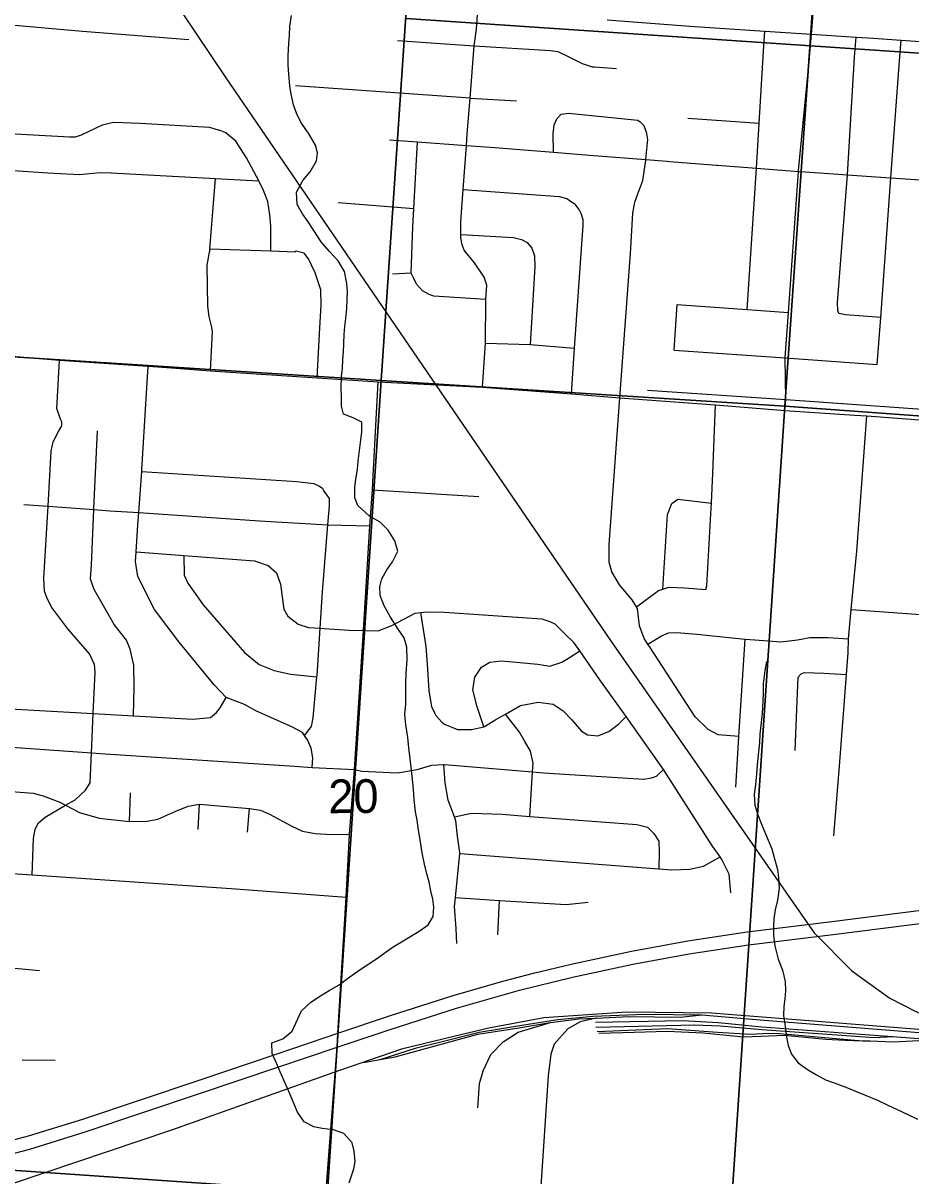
# Model space of a CAD drawing. Extents: x 114604 to 551442, y 316898 to 567001.
# Drawn here: x 232679 to 238492, y 375870 to 383421 of the extents above; entities that cross this region are included whole.
import ezdxf

# ---------------------------------------------------------------- set-up
doc = ezdxf.new("R2010")
doc.units = 0
for name, color, linetype in [('GE_P_Alignment_1000_Bearings', 7, 'Continuous'), ('GE_P_Alignment_100_Cardinal_Points', 7, 'Continuous'), ('GE_P_Alignment_100_Stations', 7, 'Continuous'), ('GE_P_Alignment_500_Bearings', 7, 'Continuous'), ('GE_P_Alignment_500_Stations', 7, 'Continuous'), ('PM_P_Cells', 7, 'Continuous'), ('PV_X_Curb', 7, 'Continuous'), ('SN_P_Signs', 7, 'Continuous')]:
    doc.layers.add(name, color=color, linetype=linetype)

msp = doc.modelspace()

# ---------------------------------------------------------------- linework, layer by layer
at = {"layer": 'GE_P_Alignment_1000_Bearings'}
for p, q in [((238629.1, 376761.2), (238372.3, 376781.2)), ((234906.8, 376614.2), (235017, 376633.8))]:
    msp.add_line(p, q, dxfattribs=at)
for points in [[(232566.6, 393416.8), (232818.6, 393040.7), (232972.6, 392648.7), (233083.2, 391976.8), (233029.7, 391016.5), (232701.2, 386290.1), (232681.8, 385844), (232722.7, 385413.5), (232800.6, 385089), (232883.7, 384862.8), (232892, 384843.7), (233030.4, 384527.1), (233327.5, 384074.9), (234002.7, 383069.5), (236524.9, 379378), (237858.6, 377463.2), (238106.2, 377213.8), (238353.3, 377033.8), (238519.6, 376949.5), (238680.4, 376881.2), (239124.8, 376785.6)], [(250508.7, 372998), (247766.3, 374638.2), (246195.1, 375567.8), (245437.2, 376027.6), (245090.6, 376222.4), (244780.5, 376326.4), (244598.6, 376352.8), (244209.5, 376384.3), (241175.5, 376619.7), (239126, 376782.8), (237186, 376936.8), (236633, 376943.8), (236087.9, 376906.7), (235729, 376838.1), (235500.2, 376784.4), (235156.1, 376700.1), (234744.8, 376558.4), (233651.7, 376170.5), (229917.7, 374911.8), (224941.6, 373260.9), (221439, 372074.3)], [(235017, 376633.8), (235256.3, 376709.9), (235414.9, 376748.8), (235666.6, 376811.6), (235944.1, 376858.7), (236180.8, 376896), (236411.6, 376917.7), (236750.9, 376930.5), (237124.2, 376925.4)], [(235017, 376633.8), (235115.7, 376651.4), (235377.4, 376722.7), (235656.4, 376799.4), (235925.2, 376841.3), (236117.7, 376873.9), (236132, 376875.8)], [(235656.3, 376316.9), (235666.9, 376475.9), (235691, 376558.1), (235742.3, 376666.5), (235822.5, 376747.8), (235921, 376812.4), (236132, 376875.8)], [(236432, 376904.7), (236326.8, 376879.1), (236246.4, 376832.9), (236155.9, 376734.6), (236134.3, 376668.1), (236117.1, 376526), (236066.5, 375770.3)], [(236132, 376875.8), (236317.2, 376899.7), (236432, 376904.7)], [(238372.3, 376781.2), (238341.2, 376783.6), (237516, 376844.9), (237231.5, 376873.3), (236997, 376886.8), (236426.3, 376876.1)], [(236432, 376904.7), (236647, 376914.2), (236983.8, 376911.4), (237124.2, 376925.4)], [(237124.2, 376925.4), (237530.9, 376891.1), (238957.2, 376778.1), (240037.9, 376693.3)], [(238372.3, 376781.2), (238250.9, 376774.5), (237517.3, 376827.8), (237243.7, 376851.9), (237077, 376858.5), (236428.6, 376843.4)], [(236439.2, 376817.4), (236898.7, 376836.4), (237225.8, 376812.7), (237442, 376799.9), (237560.5, 376804.7), (237634.7, 376803.9), (238175, 376756.2)], [(236448.5, 376804.7), (236680.7, 376812.9), (236895.5, 376818.8), (237132.1, 376807.4), (237397.1, 376781.1), (237512.1, 376786.3), (237664, 376791.8), (237935.5, 376765.5), (238061.4, 376759.9), (238175, 376756.2)], [(238175, 376756.2), (238226.4, 376754.6), (238376.2, 376749.2), (238629.1, 376761.2)]]:
    msp.add_lwpolyline(points, dxfattribs=at)
at = {"layer": 'GE_P_Alignment_100_Cardinal_Points'}
for p, q in [((237528.2, 383237.6), (237535, 383368.5)), ((238123.6, 383198.6), (238134.5, 383329.4)), ((238417.3, 383174.2), (238428.1, 383309)), ((235606.1, 382930.3), (234463.7, 383011.2)), ((235606.1, 382930.3), (235910.3, 382911.7)), ((237499.3, 382763.3), (237032.3, 382795.2)), ((234743.2, 382245.4), (235238.5, 382206.6)), ((235221.4, 381784), (235099.2, 381776.7)), ((236941.3, 381279.7), (236961.8, 381577.9)), ((234967.6, 380363.3), (235663, 380320.4)), ((233377.2, 378192.2), (233382.5, 378378.8)), ((233826.5, 378140.3), (233835, 378304.4)), ((234149.2, 378122.9), (234163, 378276.4)), ((235788.1, 377450.2), (235799.1, 377675))]:
    msp.add_line(p, q, dxfattribs=at)
for points in [[(237828.4, 383190.8), (237831.6, 383222.5), (237840.4, 383348.5), (237866.1, 383652.9), (237898.4, 384116.9), (237910.1, 384325.9), (237940.1, 384682), (238011.2, 385594.8), (238012.1, 385641.1), (238063.8, 386391), (238116.2, 387188.2), (238154.1, 387655.9), (238178.6, 387951.2), (238179.5, 387961.6), (238190, 388247.6), (238230, 388778), (238280.9, 389531.4), (238319.4, 390095.6), (238345.4, 390498), (238363.8, 390716.2), (238384.1, 391034.7), (238430.5, 391715.4)], [(235648.3, 383380.4), (235665.3, 383640.8), (235672.4, 383750.8), (235732.7, 384406.9), (235732.9, 384486.6), (235754.1, 384758.9), (235760.1, 385206.1), (235834.5, 386128.6), (235836.9, 386158.4), (235875.5, 386756.7), (235885, 386903.6), (235902.7, 387201.3), (235904.1, 387225.3), (235909.5, 387289.3), (235945.2, 387368.7), (235980.8, 387440), (235995, 387488.6), (236010.3, 387639.7), (236016.6, 387703.8), (236021.3, 387803.8), (236035.9, 388112.2)], [(236504.1, 383442.1), (237045.5, 383400.3), (237535, 383368.5), (237840.4, 383348.5), (238134.5, 383329.4), (238244.4, 383322.2), (238428.1, 383309), (238712.9, 383288.5), (238919.6, 383273.6), (239013.6, 383267), (239332.6, 383244.5), (239497.1, 383233), (239766.8, 383213.1), (239826.6, 383203.8), (239931.6, 383153.4), (240068.3, 383090.3), (240192.4, 383075), (240482.1, 383064)], [(232522.9, 383416.7), (233068.8, 383368.1), (233763.9, 383313)], [(235687.2, 381035.9), (235707.2, 381323.9), (235710.3, 381610.9), (235715.9, 381705.2), (235699.1, 381757.6), (235635.1, 381851.2), (235566.9, 381934.9), (235553.6, 381969.3), (235544.6, 382015.6), (235544.7, 382035.6), (235544.9, 382121.8), (235560.4, 382331.9), (235581.7, 382619.9), (235587.6, 382696), (235606.1, 382930.3), (235633, 383272.5), (235648.3, 383380.4)], [(235130.5, 383307.5), (235633, 383272.5), (236133.6, 383241.7), (236181.4, 383234.6), (236256.6, 383196.9), (236339.8, 383157), (236405.4, 383135.6), (236421.4, 383135.2), (236565.2, 383124.1)], [(237419.3, 381544.8), (237481.4, 382471), (237499.3, 382763.3), (237528.2, 383237.6)], [(237666.7, 380884.2), (237672.6, 380955.1), (237668.7, 381227.8), (237689.9, 381525.1), (237755.9, 382449.7), (237756.4, 382455.9), (237828.4, 383190.8)], [(238294.4, 381492.5), (238064.9, 381510), (238021, 381518.9), (238013.5, 381539.1), (238012.6, 381591.3), (238076.7, 382427.2), (238123.6, 383198.6)], [(238271.9, 381184.7), (238294.4, 381492.5), (238361.2, 382407.4), (238417.3, 383174.2)], [(236151.4, 382575.5), (236149.7, 382696.1), (236157, 382754), (236173.9, 382793.8), (236202.5, 382825.2), (236252.7, 382832.2), (236422.4, 382814.5), (236703.9, 382786.3), (236719.7, 382774), (236745.1, 382747.3)], [(232465.4, 382705.2), (232983.7, 382676.4), (233023.7, 382675.5), (233062, 382688.7), (233199.5, 382753.9), (233271.9, 382772.4), (233445.9, 382766.6), (233899.5, 382738.8), (233963.1, 382719.3)], [(234302, 381928.5), (234301.6, 382090.6), (234295.2, 382164.9), (234281.1, 382253.4), (234254.6, 382324.1), (234222, 382387), (234141.3, 382539.1), (234071.6, 382646.8), (234024.5, 382688), (234006.8, 382702.4), (233963.1, 382719.3)], [(236587.6, 380966.9), (236656.9, 381911.3), (236672.7, 382175.6), (236684.2, 382247.5), (236705.4, 382303.2), (236737.3, 382390.7), (236756.2, 382522.6), (236756.7, 382527.7), (236769.2, 382658.6), (236764.1, 382698.8), (236745.1, 382747.3)], [(235078.3, 382657.1), (235262.2, 382643.5), (235581.7, 382619.9), (235767.5, 382606.1), (236151.4, 382575.5), (236388.8, 382556.6), (236756.7, 382527.7), (236896.6, 382516.7), (236912, 382515.5)], [(235710.3, 381610.9), (235368.2, 381632.5), (235338.4, 381643.1), (235294.9, 381668.1), (235255.8, 381711.1), (235234.7, 381751.6), (235221.4, 381784), (235232, 382086.5), (235238.5, 382206.6), (235262.2, 382643.5)], [(232452.1, 382465.7), (232842.5, 382440.9), (233048.4, 382430.4), (233092.5, 382433.5), (233184.7, 382443.5), (233256.7, 382440), (233940.1, 382402.4), (234222, 382387)], [(236912, 382515.5), (237163.9, 382495.7), (237217.6, 382491.5), (237222.8, 382491.1)], [(237222.8, 382491.1), (237481.4, 382471), (237755.9, 382449.7), (237771.1, 382448.5), (238076.7, 382427.2), (238356.6, 382407.7), (238361.2, 382407.4), (238648.4, 382388.1), (238942.5, 382368.2), (239234.9, 382348.3), (239305.5, 382339.1), (239379, 382315.5), (239452.5, 382285.8), (239519.6, 382246.3), (239604.3, 382184.3), (239673, 382122.7)], [(233903.1, 381942.9), (233915.7, 382105), (233940.1, 382402.4)], [(235560.4, 382331.9), (236188.8, 382286.3), (236238.5, 382271.2), (236270.1, 382250.4), (236291.8, 382237.9)], [(236271.2, 380992.9), (236290.1, 381292.1), (236341.4, 382034.4), (236346.7, 382092.4), (236345.5, 382132.5), (236332.4, 382172.9), (236321, 382201.2), (236291.8, 382237.9)], [(235544.7, 382035.6), (235890.8, 382016.1), (235942.5, 382002.9), (235980.1, 381984.1), (236011.3, 381947.3), (236028.3, 381896.9), (236030.7, 381824.6), (235999.8, 381316.6)], [(233906.1, 381144.1), (233919.5, 381400.7), (233912.9, 381438.4), (233898.3, 381499.6), (233888.4, 381567.2), (233885.8, 381835), (233900.9, 381921.4), (233901.8, 381926.8), (233903.1, 381942.9)], [(233903.1, 381942.9), (234302, 381928.5), (234460, 381922.8)], [(234605.1, 381098.5), (234623.3, 381424.1), (234630.5, 381574.3), (234628.7, 381674.6), (234591.1, 381785.6), (234549.1, 381876.7), (234519.9, 381913.5), (234468.1, 381926.6), (234460, 381922.8)], [(236961.8, 381577.9), (237419.3, 381544.8), (237689.9, 381525.1)], [(229468.6, 381445.4), (229767.5, 381422.9), (230540.9, 381368.1), (230722.1, 381360.6), (231059.4, 381342.4), (231194.1, 381330.9), (231380.5, 381321.9), (231708.4, 381301.4), (232370.9, 381260), (232918.6, 381214.3), (233497.7, 381173.8), (233650.9, 381162.6)], [(235707.2, 381323.9), (235999.8, 381316.6), (236290.1, 381292.1)], [(236941.3, 381279.7), (237668.7, 381227.8), (238271.9, 381184.7)], [(232738.4, 377841.6), (232747.9, 378080.2), (232758.2, 378142.4), (232780.4, 378182.5), (232824.6, 378220.4), (232958.3, 378298.3), (233019.5, 378334), (233087.9, 378398), (233118.2, 378446), (233122.6, 378540.4), (233127.2, 378640.7), (233138.9, 378898.7), (233151.3, 379170.4), (233147.5, 379220.6), (233113.7, 379290.9), (232972, 379454), (232868.4, 379592.9), (232836.5, 379653.2), (232818.7, 379701.5), (232815, 379785.7), (232843, 380256.5), (232864.5, 380618.3), (232876.8, 380678.5), (232911.2, 380746.6), (232933.4, 380782.6), (232933.5, 380808.7), (232925.5, 380826.8), (232899.8, 380897.1), (232901.9, 380933.2), (232918.6, 381214.3)], [(234572, 378546.2), (234576.1, 378608.9), (234566.4, 378671.2), (234540.6, 378727.5), (234521.7, 378754.8), (234508.7, 378773.8), (234438.6, 378812.2), (234208.6, 378915.4), (234128.6, 378957.9), (234009.6, 379004.8), (233930.6, 379087.1), (233701.3, 379366.9), (233539.8, 379580.2), (233430.5, 379797.4), (233414.8, 379893.8), (233419.4, 379958.5), (233431.8, 380134.5), (233437.5, 380214.8), (233456.5, 380483.5), (233457.4, 380495.6), (233497.7, 381173.8)], [(233650.9, 381162.6), (233906.1, 381144.1), (234605.1, 381098.5), (235004.6, 381071.8)], [(235004.6, 381071.8), (235687.2, 381035.9), (236271.2, 380992.9), (236587.6, 380966.9), (237212.5, 380921.1), (237666.7, 380884.2), (238124.7, 380853.3), (238203.8, 380848.4), (238864.5, 380798.9), (239898.6, 380726.1), (239997.8, 380720.6), (240361.4, 380693.3)], [(236767.5, 381016.8), (237672.6, 380955.1), (238875, 380869.8), (240003.4, 380786.2), (240183.9, 380774.4)], [(237366.7, 378748.1), (237230.7, 378759.2), (237164.7, 378793.5), (237078.8, 378878.1), (236784.8, 379331.6), (236770.1, 379354.4), (236746.2, 379391.2), (236714.4, 379473.6), (236702.9, 379586), (236695.4, 379598.2), (236667, 379644.4), (236583.3, 379743), (236533.5, 379827.5), (236517.7, 379889.8), (236516.2, 380006.2), (236587.6, 380966.9)], [(237150.4, 379710.7), (237156.5, 379734.8), (237182.5, 380206.3), (237185.7, 380276.5), (237194.9, 380472.4), (237212.5, 380921.1)], [(237987.7, 378097.9), (238025.6, 378553.4), (238070.2, 379153.7), (238080.8, 379295.7), (238083.2, 379388), (238101.4, 379580.7), (238137.6, 379961.8), (238203.8, 380848.4)], [(233401.7, 378883.7), (233407.4, 379069), (233404, 379215.5), (233380.4, 379320), (233356.6, 379380.3), (233276.8, 379482.9), (233145.4, 379712.2), (233121.7, 379778.5), (233128.1, 379872.8), (233143.3, 380235), (233143.6, 380242), (233165.7, 380749.6)], [(233456.5, 380483.5), (234471.3, 380419.5), (234583.5, 380405), (234615.5, 380390.8), (234639.5, 380374.7), (234647.5, 380362.6)], [(234521.7, 378754.8), (234566.9, 378813.7), (234579.2, 378871.8), (234603.6, 379140.2), (234604.4, 379148.7), (234624.9, 379457.2), (234640.7, 379696.4), (234675.2, 380134.7), (234685.1, 380260.1), (234685.3, 380306.3), (234647.5, 380362.6)], [(232684.7, 380267.9), (232843, 380256.5), (233143.3, 380235), (233247.8, 380227.6), (233437.5, 380214.8), (234227.7, 380161.5), (234675.2, 380134.7), (234950.1, 380128.2)], [(236868.9, 379714.4), (236897.8, 380203.4), (236926.2, 380275.5)], [(236926.2, 380275.5), (236966.4, 380303.4), (237185.7, 380276.5)], [(233419.4, 379958.5), (233731.5, 379934.4), (234194.6, 379898.8), (234284.6, 379868.3), (234338.6, 379820), (234364.3, 379745.6), (234376, 379663.3), (234387.7, 379583), (234413.6, 379536.7), (234481.5, 379484.3), (234547.6, 379462), (234624.9, 379457.2), (234651.8, 379455.5), (234814.1, 379444.9), (234909.3, 379443.3), (235004.5, 379440.1), (235092.8, 379475.9), (235247.5, 379555.5), (235284, 379560.6), (235317.7, 379565.3), (235438, 379562.9), (236075.2, 379520.2), (236127.2, 379502), (236161.3, 379485.8)], [(233731.5, 379934.4), (233735.2, 379804.2), (233759, 379752), (233858.6, 379611.1), (234130, 379299), (234225.9, 379220.4), (234323.9, 379181.9), (234430.1, 379157.4), (234603.6, 379140.2)], [(236695.4, 379598.2), (236839.7, 379705.9), (236868.9, 379714.4), (236907.9, 379725.7), (237010.1, 379721.3), (237150.4, 379710.7)], [(238101.4, 379580.7), (238771.5, 379531.3)], [(235421, 378842.5), (235385.1, 378884.7), (235355.2, 378943.1), (235337.6, 379049.5), (235326.3, 379222.1), (235318.8, 379338.5), (235284, 379560.6)], [(237312.6, 377725.3), (237303.1, 377847.7), (237255.4, 377942.2), (237243, 377960), (237193.6, 378030.8), (236872.9, 378531.7), (236627.9, 378878.8), (236456.4, 379119.4), (236324.6, 379308.9), (236285, 379364.9), (236227.2, 379421.3), (236161.3, 379485.8)], [(236770.1, 379354.4), (236858.5, 379408.8), (236904.7, 379426.7), (236958.8, 379430.5), (237091.1, 379417.9), (237407.7, 379386.6), (237469.6, 379381.6), (237640.1, 379367.6), (237750.4, 379381.3), (237830.6, 379397), (237950.9, 379396.5), (238083.2, 379388)], [(237345.5, 378417.5), (237366.7, 378748.1), (237407.7, 379386.6)], [(235695.4, 378812), (235651.9, 378941.9), (235624.3, 379054.4), (235636.7, 379136.6), (235681, 379202.7), (235735.3, 379234.6), (235809.5, 379244.3), (235931.7, 379233.8), (236049.9, 379221.3), (236128.1, 379209), (236206.3, 379234.8), (236250.5, 379260.7), (236324.6, 379308.9)], [(237734.3, 378656.7), (237747.4, 378982.1), (237754.4, 379137.2), (237773.6, 379159.5), (237795.7, 379168), (237921.7, 379163.4), (238070.2, 379153.7)], [(232475.2, 378936.6), (233138.9, 378898.7), (233401.7, 378883.7), (233790.1, 378861.6), (233906.1, 378872.1), (233946, 378906.3), (233969.9, 378936.5), (234009.6, 379004.8)], [(235421, 378842.5), (235438.9, 378828.4), (235523, 378793.9), (235615.2, 378795.5), (235695.4, 378812), (235701.5, 378813.3), (235775.8, 378859.1), (235837.6, 378894.4), (235936.6, 378950.8), (236050.9, 378974.5), (236149.1, 378960), (236215, 378917.6), (236271, 378859.2), (236334.8, 378782.7), (236374.8, 378758.5), (236442.9, 378752.2), (236515.2, 378782), (236577.5, 378829.9), (236627.9, 378878.8)], [(235997.5, 378224.9), (236015.7, 378516.8), (236019.2, 378573.2), (236001.5, 378653.6), (235961.7, 378719.9), (235929.9, 378776.3), (235837.6, 378894.4)], [(231884.8, 378786), (231918.7, 378733.7), (231994.8, 378721.4), (232205.1, 378706.4), (233127.2, 378640.7), (233217.2, 378634.3), (234455.6, 378555.2), (234572, 378546.2), (234850.3, 378533.2), (234894.5, 378521.4), (235131, 378510.5), (235259.3, 378532), (235355.7, 378559.8), (235433.2, 378565.1), (235437.9, 378565.4), (236015.7, 378516.8), (236087.1, 378510.7), (236744.4, 378470.1), (236794.6, 378477.9), (236826.7, 378489.8), (236872.9, 378531.7)], [(235519.3, 377393.1), (235515.7, 377491.5), (235504.2, 377636), (235510, 377693.4), (235539.1, 377982.2), (235539.7, 377989.1), (235524.1, 378095.5), (235512.5, 378195.9), (235503.3, 378221.5), (235463, 378332.6), (235443.4, 378445), (235433.2, 378565.1)], [(232490.9, 378398), (232745.1, 378377.2), (232811.2, 378361), (232919.3, 378318.4), (232958.3, 378298.3), (233049.3, 378251.6), (233177.4, 378213), (233377.2, 378192.2), (233492, 378193.7), (233562.2, 378207.5), (233680.7, 378259.2), (233761, 378293), (233835, 378304.4), (234163, 378276.4), (234234, 378267.1), (234292, 378240.8), (234440, 378161.9), (234508, 378127.5), (234592.1, 378113.2), (234662.3, 378108.9), (234816.3, 378106.7)], [(235503.3, 378221.5), (235615, 378245.7), (235815.4, 378238.9), (235997.5, 378224.9), (236697.1, 378171.2), (236767.2, 378154.9), (236809.1, 378112.5), (236841, 378062.3), (236844.7, 377994), (236841.4, 377881.9)], [(230948, 377986.1), (231436.1, 377931.1), (231971.4, 377894.6), (232145.6, 377882.6), (232738.4, 377841.6), (234041.4, 377754.1), (234795.2, 377697.1)], [(235539.1, 377982.2), (236841.4, 377881.9), (236926.4, 377875.3), (237044.6, 377878.8), (237134.9, 377898.5), (237243, 377960)], [(235510, 377693.4), (235799.1, 377675), (236235.9, 377647.2), (236380.3, 377662.7)], [(232060, 377283.2), (232112.6, 377279.7), (232787.7, 377215.5)], [(232674.2, 376630.2), (232888.6, 376628.2)]]:
    msp.add_lwpolyline(points, dxfattribs=at)
at = {"layer": 'GE_P_Alignment_100_Stations'}
for points in [[(242246.8, 383462.9), (242249.1, 383400.9), (242251.8, 383327.4), (242256.5, 383202.4), (242264, 382981.2), (240435.1, 383098.9), (240296.9, 383106.4), (240177.8, 383114.5), (240095.3, 383120.1), (235188.6, 383450.4)], [(235188.6, 383450.4), (240095.3, 383120.1), (240177.8, 383114.5), (240296.9, 383106.4), (240435.1, 383098.9), (242264, 382981.2), (242256.5, 383202.4), (242251.8, 383327.4), (242249.1, 383400.9), (242246.8, 383462.9)]]:
    msp.add_lwpolyline(points, dxfattribs=at)
at = {"layer": 'GE_P_Alignment_500_Bearings'}
msp.add_line((234970.2, 380413.9), (235004.6, 381071.8), dxfattribs=at)
for points in [[(234795.2, 377697.1), (234816.3, 378106.7), (234850.3, 378533.2), (234909.3, 379443.3), (234950.1, 380128.2), (234967.6, 380363.3), (234970.2, 380413.9)], [(234643, 375467), (234648.5, 375539.9), (234664.2, 375780.4), (234736.9, 376713.2), (234739.8, 376805.5), (234795.2, 377697.1)]]:
    msp.add_lwpolyline(points, dxfattribs=at)
at = {"layer": 'GE_P_Alignment_500_Stations'}
for points in [[(231863.2, 375870.1), (232112, 375905), (232402.6, 375963), (232724.8, 376046.7), (233079.9, 376157.2), (233835.5, 376410.5), (234346.4, 376582), (234736.9, 376713.2), (235083, 376830.1), (235516.7, 376969.2), (235930.1, 377086.5), (236277.7, 377171.7), (236671.1, 377257.1), (237040.4, 377324.6), (237428.9, 377383.3), (237982.5, 377450.9), (238983, 377579.2), (239243.4, 377610), (240105.9, 377718.5)], [(232393.8, 376048.4), (232716, 376132.1), (233071, 376242.7), (233826.7, 376496), (234337.6, 376667.4), (234739.8, 376805.5), (235085, 376920.6), (235495.5, 377052.8), (235821.4, 377145.5), (236029.5, 377199.8), (236268.9, 377257.1), (236662.2, 377342.6), (237031.6, 377410), (237420.1, 377468.8), (237973.7, 377536.3), (239230.7, 377696.1)]]:
    msp.add_lwpolyline(points, dxfattribs=at)
at = {"layer": 'PM_P_Cells'}
for points in [[(234852, 380381.7), (234858.1, 380431.8), (234868.3, 380500), (234874.4, 380552.1), (234890.7, 380692.4), (234896.8, 380742.4), (234897, 380806.6), (234841, 380836.7), (234777.1, 380860.8), (234765.2, 380912.9), (234763.4, 380975.1), (234761.5, 381027.2), (234763.7, 381109.3), (234769.8, 381159.4), (234773.9, 381217.6), (234778.1, 381267.6), (234780.2, 381321.8), (234782.3, 381381.9), (234786.4, 381434), (234792.5, 381486.1), (234798.7, 381552.2), (234800.8, 381612.3), (234803, 381662.4), (234799.1, 381716.6), (234783.3, 381794.7), (234741.4, 381862.9), (234685.6, 381925.1), (234631.8, 381989.3), (234584, 382063.5), (234546.1, 382119.6), (234508.2, 382171.7), (234474.4, 382233.9), (234470.6, 382314.1), (234510.7, 382390.2), (234558.8, 382446.2), (234601, 382518.4), (234607.1, 382570.5), (234593.2, 382622.6), (234547.4, 382700.8), (234499.6, 382766.9), (234469.7, 382831.1), (234449.9, 382885.2), (234434, 382955.4), (234426.2, 383009.5), (234420.3, 383085.6), (234414.5, 383145.8), (234414.6, 383205.9), (234418.8, 383290), (234422.9, 383340.1), (234427, 383398.2), (234437.2, 383470.4)], [(234813.6, 375825.8), (234845.8, 375916), (234853.9, 375966.1), (234848.1, 376032.2), (234834.2, 376086.4), (234780.4, 376148.6), (234712.4, 376172.7), (234638.5, 376180.8), (234582.5, 376192.8), (234520.6, 376225), (234476.8, 376287.1), (234425.1, 376407.4), (234395.3, 376477.6), (234363.4, 376551.8), (234339.6, 376608), (234309.7, 376672.1), (234307.9, 376742.3), (234379.9, 376768.3), (234442, 376818.3), (234466.1, 376870.4), (234502.3, 376952.6), (234564.4, 377008.6), (234626.5, 377050.7), (234684.5, 377084.7), (234748.6, 377122.7), (234802.7, 377162.7), (234886.8, 377222.8), (234942.8, 377258.8), (234998.9, 377296.8), (235051, 377332.9), (235103, 377370.9), (235157.1, 377402.9), (235223.2, 377443), (235279.2, 377477), (235331.3, 377515), (235365.4, 377569.1), (235369.5, 377631.2), (235361.7, 377683.4), (235349.8, 377737.5), (235337.9, 377793.6), (235322, 377849.8), (235308.2, 377911.9), (235292.4, 377986.1), (235280.5, 378058.3), (235268.7, 378134.5), (235258.9, 378200.6), (235249, 378254.7), (235239.2, 378334.9), (235235.3, 378401.1), (235229.5, 378469.2), (235221.6, 378527.4), (235213.8, 378601.5), (235206, 378673.7), (235198.1, 378741.9), (235186.3, 378824.1), (235178.5, 378892.2), (235184.6, 378960.4), (235184.9, 379090.6), (235187.1, 379162.8), (235193.3, 379251), (235191.5, 379333.2), (235175.6, 379395.3), (235135.8, 379451.5), (235086, 379529.7), (235044.2, 379603.9), (235018.3, 379672.1), (235014.4, 379728.2), (235028.6, 379782.3), (235060.7, 379840.4), (235098.8, 379892.5), (235132.9, 379962.6), (235113.1, 380030.7), (235069.3, 380100.9), (235017.4, 380153.1), (234947.5, 380191.2), (234871.7, 380261.5), (234851.9, 380311.6), (234852, 380381.7)], [(237546.4, 379238.8), (237536.2, 379180.7), (237526, 379092.5), (237523.9, 379034.4), (237521.8, 378980.3), (237517.6, 378900.1), (237511.5, 378840), (237503.3, 378763.8), (237501.2, 378707.7), (237493, 378627.5), (237484.8, 378561.4), (237480.7, 378503.3), (237474.6, 378433.1), (237466.4, 378371), (237470.2, 378298.8), (237490.1, 378236.6), (237513.9, 378174.5), (237551.7, 378084.3), (237581.5, 378012.1), (237599.4, 377947.9), (237619.2, 377877.7), (237625.1, 377825.6), (237628.9, 377753.4), (237618.8, 377677.3), (237602.6, 377613.2), (237594.5, 377555), (237592.4, 377504.9), (237592.2, 377444.8), (237602.1, 377378.6), (237623.9, 377290.4), (237651.7, 377218.2), (237669.5, 377144.1), (237671.4, 377083.9), (237667.3, 377029.8), (237661.2, 376979.7), (237659, 376921.6), (237668.9, 376851.4), (237678.7, 376779.2), (237688.6, 376725.1), (237710.4, 376667), (237754.3, 376610.8), (237814.2, 376566.6), (237874.1, 376532.5), (237932, 376500.4), (237989.9, 376480.3), (238077.8, 376448.1), (238129.7, 376426), (238187.6, 376401.9), (238273.5, 376365.8), (238337.4, 376335.7), (238403.3, 376305.5), (238471.2, 376273.4), (238535.1, 376241.3)]]:
    msp.add_lwpolyline(points, dxfattribs=at)
at = {"layer": 'SN_P_Signs'}
for points in [[(232719.4, 386494.6), (235378, 386308.8), (235024.7, 381081.2), (232374.1, 381251)], [(235378, 386308.8), (238029.1, 386123.4), (237667.7, 380911.8), (235024.7, 381081.2)], [(238029.1, 386123.4), (240718.6, 385930.6), (240343.4, 380718.3), (237667.7, 380911.8)], [(232374.1, 381251), (235024.7, 381081.2), (234673.6, 375766.5), (232028.8, 375947.4)], [(235024.7, 381081.2), (237667.7, 380911.8), (237310.5, 375586.1), (234673.6, 375766.5)], [(237667.7, 380911.8), (240343.4, 380718.3), (239971.4, 375395), (237310.5, 375586.1)], [(234673.6, 375766.5), (234339.3, 370417), (231709.7, 370603.9), (232028.8, 375947.4)]]:
    msp.add_lwpolyline(points, close=True, dxfattribs=at)

# ---------------------------------------------------------------- texts
at = {"layer": 'PV_X_Curb'}
msp.add_text('20', height=221.01, rotation=0.41432, dxfattribs=at).set_placement((234678.8, 378246))

doc.saveas('drawing.dxf')
